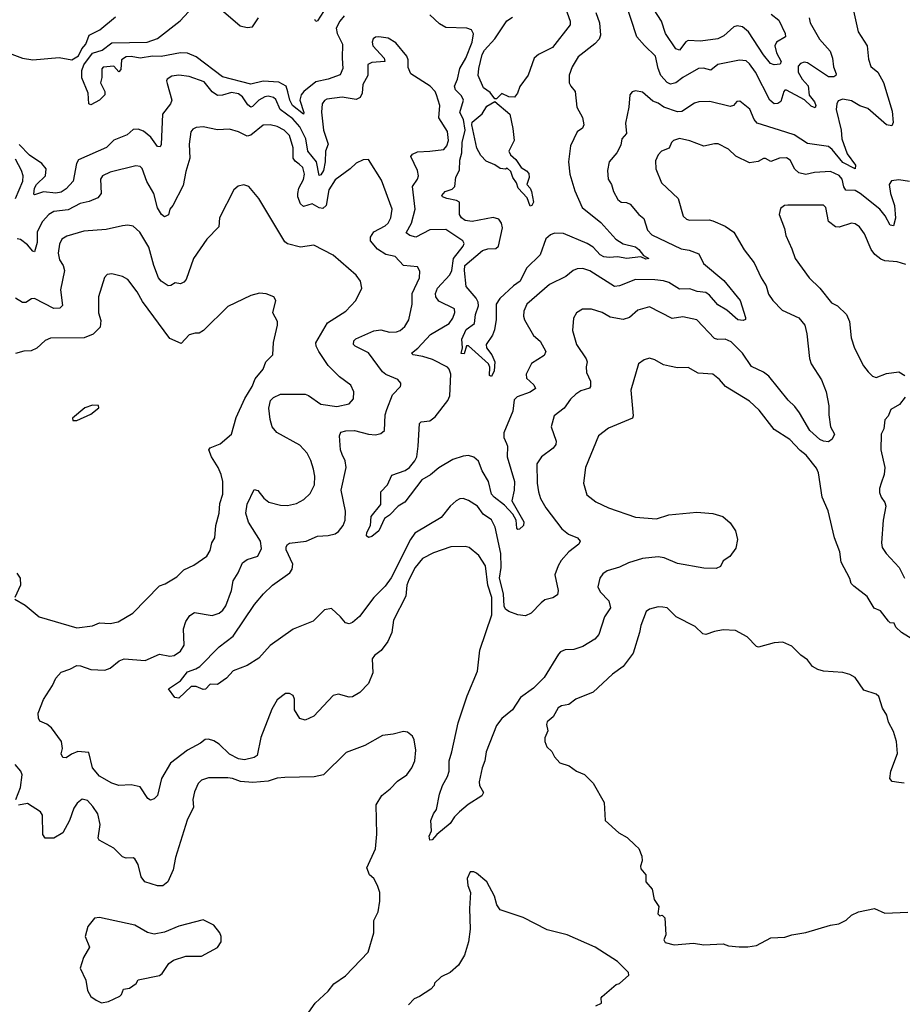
# Model space of a CAD drawing. Extents: x 2087054 to 2277909, y 548907 to 753496.
# Tile 303 of 444: x 2185760 to 2190784, y 675959 to 681564. Entities that reach past the tile are written whole.
import ezdxf

# ---------------------------------------------------------------- set-up
doc = ezdxf.new("R2010")
doc.units = 0

msp = doc.modelspace()

# ---------------------------------------------------------------- linework, layer by layer
at = {"layer": '0CON20XD'}
for points in [[(2190491.2, 681685), (2190532.9, 681495), (2190584.6, 681414.6), (2190591.4, 681338.6), (2190605, 681296.2), (2190645, 681264.4), (2190676.9, 681206.9), (2190727, 681043), (2190732.5, 680977.5), (2190725, 680960), (2190695, 680965.6), (2190588.1, 681058.1), (2190543, 681073), (2190495, 681102.1), (2190445, 681111.9), (2190418.4, 681101.6), (2190410.8, 681085), (2190408.3, 681051.7), (2190436.3, 680935), (2190440.8, 680885), (2190470.6, 680800.6), (2190517.3, 680735), (2190516.2, 680715), (2190445, 680751.4), (2190385, 680825.3), (2190365, 680840.9), (2190245, 680858.1), (2190167.7, 680907.7), (2190086, 680934), (2189957.1, 680975), (2189940, 680995), (2189915.7, 681055), (2189859.7, 681099.7), (2189841.7, 681098.3), (2189823.3, 681075), (2189805, 681068.6), (2189687.8, 681097.8), (2189625, 681095.5), (2189602.1, 681087.9), (2189529.2, 681040.8), (2189505, 681038.7), (2189426.4, 681066.4), (2189395, 681088.9), (2189365, 681099.4), (2189305, 681150.8), (2189265, 681158), (2189246.4, 681153.6), (2189233.3, 681135), (2189228, 681065), (2189207.8, 680975), (2189214.4, 680915), (2189186.9, 680885), (2189181.5, 680848.5), (2189159.2, 680805), (2189115.8, 680755), (2189105.6, 680705), (2189110.6, 680655), (2189129.2, 680625), (2189141.1, 680585), (2189165, 680539.2), (2189183.8, 680525), (2189215, 680523.1), (2189234.3, 680514.3), (2189283.9, 680455), (2189312.5, 680432.5), (2189334.6, 680364.6), (2189358.8, 680338.8), (2189525, 680259.5), (2189571.4, 680251.4), (2189625, 680230), (2189652.9, 680175), (2189768, 680078), (2189861.4, 679965), (2189892, 679868), (2189892.5, 679857.5), (2189878.6, 679851.4), (2189848.8, 679855), (2189785, 679909.5), (2189735, 679939.6), (2189685.9, 679995.9), (2189665, 680010.8), (2189615.7, 680015.7), (2189575, 680030.7), (2189515, 680028.8), (2189455, 680067.3), (2189425, 680076.6), (2189375, 680083.3), (2189265, 680084.2), (2189175, 680049.3), (2189145, 680044.6), (2189005, 680133.6), (2188965, 680147.5), (2188932.5, 680145), (2188910, 680135), (2188867.9, 680102.1), (2188775, 680055.6), (2188647.1, 679945), (2188629.5, 679905), (2188627.5, 679875), (2188633.5, 679855), (2188685, 679765.8), (2188722.8, 679732.8), (2188755.6, 679675), (2188745, 679652.5), (2188673.9, 679606.1), (2188643.3, 679545), (2188645, 679522), (2188685.7, 679485), (2188696, 679465), (2188666, 679444), (2188592.5, 679417.5), (2188575, 679398.8), (2188567.7, 679335), (2188515, 679212.5), (2188516.5, 679185), (2188531.7, 679151.7), (2188536.7, 679135), (2188534.6, 679075), (2188577.1, 678935), (2188574, 678886), (2188560.5, 678825), (2188629.2, 678705), (2188627.3, 678685), (2188605, 678664.2), (2188595, 678661.2), (2188589.7, 678669.7), (2188585.6, 678715), (2188568, 678748), (2188519.6, 678799.6), (2188460.4, 678845), (2188445, 678863.5), (2188427.9, 678935), (2188393.4, 678995), (2188371.1, 679051.1), (2188345, 679073.8), (2188315, 679082.3), (2188285, 679079.6), (2188225, 679060), (2188145, 679012.5), (2188097.7, 678972.3), (2188049.2, 678945), (2187952.7, 678817.3), (2187915, 678793.8), (2187865, 678743.3), (2187836.7, 678725)], [(2188856.6, 681655), (2188893.4, 681555), (2188892.9, 681535), (2188792.5, 681405), (2188714, 681365), (2188688.6, 681345), (2188655, 681248), (2188607.5, 681182.5), (2188594, 681145), (2188576.7, 681123.3), (2188545, 681124.4), (2188505, 681143.5), (2188475, 681112.5), (2188465, 681113.8), (2188438.2, 681148.2), (2188399.5, 681175), (2188370, 681245), (2188372.9, 681285), (2188393, 681365), (2188405, 681390.3), (2188465.2, 681454.8), (2188532.1, 681557.9), (2188565, 681577.9)], [(2190254.5, 681575), (2190259.4, 681545), (2190313, 681453), (2190373.3, 681385), (2190387.5, 681345), (2190391.9, 681295), (2190406.9, 681255), (2190405.8, 681245), (2190395, 681238.6), (2190365, 681238.8), (2190245, 681318.1), (2190225, 681321.2), (2190205.3, 681314.7), (2190191.1, 681298.9), (2190190.5, 681265), (2190213.5, 681225), (2190247.5, 681187.5), (2190253.1, 681133.1), (2190285.3, 681095), (2190291.5, 681075), (2190288.9, 681061.1), (2190265, 681071.2), (2190228, 681108), (2190125, 681162.3), (2190115, 681162.2), (2190109.1, 681155), (2190092.4, 681097.6), (2190075, 681085.6), (2190055, 681084.5), (2190030, 681105), (2189947.6, 681265), (2189915, 681312.2), (2189895, 681329.5), (2189857.4, 681332.6), (2189735, 681307.5), (2189695, 681275.6), (2189653, 681287), (2189623.4, 681286.6), (2189535.5, 681235), (2189495, 681203.6), (2189465, 681196.5), (2189445, 681205.6), (2189409.7, 681245), (2189393.5, 681285), (2189379.1, 681355), (2189316.4, 681416.4), (2189273.1, 681465), (2189205.4, 681675)], [(2190037.9, 681595), (2190081.1, 681561.1), (2190118, 681485), (2190119.6, 681465), (2190067.3, 681435), (2190058.8, 681415), (2190068.9, 681375), (2190095.3, 681325), (2190089.5, 681310.5), (2190055, 681306.4), (2190034.8, 681314.8), (2189994.3, 681364.3), (2189908.3, 681495), (2189875, 681523.4), (2189845, 681528.2), (2189825, 681523.5), (2189768.8, 681471.2), (2189735, 681454.7), (2189635, 681440.4), (2189565, 681445.5), (2189552.4, 681437.6), (2189515, 681390), (2189495, 681397.8), (2189436.5, 681485), (2189413.8, 681555), (2189351, 681651)], [(2187606.8, 681585), (2187582.3, 681555), (2187561.5, 681515), (2187567.5, 681485), (2187597.5, 681425), (2187594.7, 681345), (2187600, 681285), (2187585, 681250), (2187515.9, 681224.1), (2187445, 681209.8), (2187376.5, 681155), (2187362.6, 681135), (2187355.3, 681105), (2187377.3, 681035), (2187375, 681026.2), (2187312.2, 681075), (2187297.3, 681105), (2187286.9, 681153.1), (2187275.9, 681185.9), (2187235, 681207.8), (2187145, 681214.2), (2187075, 681196.5), (2186915, 681238.8), (2186765, 681352.8), (2186715, 681373.1), (2186675, 681375.6), (2186565, 681354.1), (2186515, 681355.6), (2186445, 681343.9), (2186395, 681354.8), (2186365, 681351.8), (2186339.4, 681335), (2186335, 681280), (2186325, 681267.5), (2186295, 681298.8), (2186235, 681292.5), (2186227, 681283), (2186227.5, 681235), (2186220, 681205), (2186243.8, 681155), (2186243.8, 681135), (2186215, 681106.2), (2186165, 681078), (2186154.2, 681084.2), (2186149.2, 681145), (2186113, 681233), (2186113.3, 681275), (2186125, 681305.8), (2186175, 681372.7), (2186230, 681390), (2186285, 681432.5), (2186484.7, 681435.3), (2186545, 681456.4), (2186673.3, 681556.7), (2186745, 681634.2)], [(2186880, 681645), (2187015, 681529.4), (2187055, 681519.1), (2187085, 681522.9), (2187120, 681575)], [(2187489.1, 681610.9), (2187455, 681557.5), (2187445, 681552.9), (2187440, 681565)], [(2189040, 681605), (2189060, 681545), (2189065.5, 681475), (2189057.8, 681452.2), (2189034.6, 681425.4), (2188938.6, 681351.4), (2188904.7, 681295.3), (2188887.1, 681247.1), (2188888.1, 681205), (2188896.9, 681185), (2188922.2, 681155), (2188931.5, 681065), (2188964.2, 681005.8), (2188971.4, 680965), (2188963.3, 680946.7), (2188934.2, 680925), (2188895.4, 680845), (2188884.7, 680755), (2188892.3, 680685), (2188920.1, 680590.1), (2188961.2, 680495), (2189068.8, 680408.8), (2189153.1, 680315), (2189195, 680287.7), (2189265, 680269.6), (2189285, 680254.5), (2189310.3, 680220.3), (2189342, 680205), (2189325, 680200), (2189295, 680214.4), (2189215, 680203.9), (2189165, 680213.8), (2189115, 680209.2), (2189085, 680213.9), (2189064.9, 680224.9), (2189025, 680269.4), (2188990.2, 680290.2), (2188855, 680345.9), (2188805, 680348.9), (2188780.7, 680339.3), (2188754.3, 680315.7), (2188722.1, 680225), (2188645, 680150), (2188609.4, 680075), (2188571.3, 680048.7), (2188493.7, 679976.3), (2188471.6, 679945), (2188472.5, 679857.5), (2188462.6, 679797.4), (2188452, 679768), (2188414.4, 679715), (2188416.9, 679695), (2188446.7, 679655), (2188465.4, 679615), (2188460, 679565), (2188445, 679533.3), (2188435, 679537.5), (2188437.1, 679585), (2188429.4, 679605), (2188315, 679707.5), (2188303, 679707), (2188289.3, 679660.7), (2188273, 679663), (2188280, 679695), (2188276.7, 679745), (2188300.8, 679799.2), (2188348.1, 679835), (2188355.3, 679885), (2188371.7, 679935), (2188370, 679955), (2188358.5, 679978.5), (2188301.8, 680045), (2188291, 680135), (2188294.4, 680165), (2188395, 680250), (2188425, 680259.3), (2188469.7, 680260.3), (2188486, 680274), (2188508.3, 680378.3), (2188502, 680405), (2188487.8, 680427.8), (2188455, 680437.5), (2188335, 680415.4), (2188295, 680421.2), (2188275.3, 680435.3), (2188264.1, 680455), (2188264.4, 680525), (2188246.2, 680535), (2188192, 680545), (2188166.2, 680555), (2188162.9, 680562.9), (2188182.2, 680585), (2188221.5, 680598.5), (2188236.9, 680613.1), (2188242.9, 680667.1), (2188263.4, 680706.6), (2188264.7, 680764.8), (2188277.6, 680805), (2188279.5, 680865), (2188295.8, 680935), (2188286.1, 680995), (2188265.3, 681035), (2188285.5, 681105), (2188275, 681130), (2188241.1, 681165), (2188235.5, 681185), (2188252.5, 681225), (2188265, 681285.7), (2188299.2, 681345), (2188335.5, 681435.5), (2188343.5, 681483.5), (2188332.5, 681505), (2188304.6, 681514.6), (2188185, 681518.8), (2188150.5, 681540.5), (2188095, 681591.5)], [(2185685, 681377.8), (2185775.3, 681345.3), (2185835, 681334.6), (2185985, 681347.9), (2186055.7, 681335.7), (2186095, 681357.8), (2186112.8, 681397.2), (2186137.1, 681425), (2186155.5, 681475), (2186215.4, 681505), (2186305, 681578.9)], [(2187836.7, 678725), (2187805, 678654), (2187765, 678621.4), (2187745, 678616), (2187734.2, 678625), (2187735.7, 678645), (2187756, 678685), (2187760.8, 678735), (2187816.4, 678803.6), (2187815.6, 678875), (2187854.2, 678915.8), (2187878.3, 678971.7), (2187955, 678996.7), (2187978.5, 679015), (2188008.4, 679051.6), (2188020.3, 679075), (2188028.9, 679135), (2188035.9, 679264.1), (2188046, 679274), (2188095, 679280.4), (2188125, 679302.5), (2188197.5, 679395), (2188208.1, 679421.9), (2188213.3, 679545), (2188204.6, 679574.6), (2188195.5, 679585), (2188110.1, 679630.1), (2188055, 679647.2), (2188000, 679655), (2187990, 679665), (2188026.2, 679693.8), (2188098.7, 679771.3), (2188205, 679834.1), (2188226.2, 679865), (2188236.2, 679896.2), (2188235, 679917.5), (2188145, 679960.9), (2188127.9, 679985), (2188126.1, 680005), (2188138.5, 680035), (2188209.3, 680110.7), (2188219.5, 680135), (2188230.2, 680205), (2188284.5, 680275), (2188289.5, 680289.5), (2188281.9, 680305), (2188185, 680370), (2188095, 680367.3), (2188015, 680325.4), (2187980, 680335), (2187960, 680350), (2187990, 680405), (2188010.2, 680485), (2187996.2, 680613.8), (2188024.3, 680655), (2188030, 680675), (2188024.4, 680705), (2187986.9, 680785), (2187995, 680797.5), (2188025, 680810.4), (2188095, 680815.3), (2188175, 680824.6), (2188192.3, 680845), (2188201.4, 680875), (2188195, 680927.1), (2188145.9, 681005), (2188152.1, 681075), (2188132.9, 681135), (2188125.3, 681155), (2188095.9, 681185), (2187986.2, 681255), (2187971.7, 681291.7), (2187972, 681335), (2187963.8, 681355), (2187901.4, 681431.4), (2187858.3, 681458.3), (2187805, 681465.6), (2187785, 681464), (2187771.2, 681455), (2187765.8, 681435), (2187770.6, 681415), (2187834, 681345), (2187837.5, 681325), (2187765, 681318.9), (2187742, 681308), (2187740.9, 681245), (2187712.5, 681195), (2187710, 681145), (2187698.8, 681121.2), (2187675, 681109.2), (2187595, 681122.4), (2187508.6, 681111.4), (2187495, 681104.2), (2187482.2, 681085), (2187477.2, 681037.2), (2187488.6, 680935), (2187515.5, 680855), (2187500, 680815), (2187498.5, 680755), (2187489.8, 680705), (2187475, 680680), (2187465, 680677.5), (2187449.1, 680755), (2187399.4, 680815), (2187388.7, 680885), (2187354, 680954), (2187315, 680999.1), (2187242.8, 681052.8), (2187218.5, 681108.5), (2187205, 681121.1), (2187175, 681128.2), (2187155, 681125.3), (2187121.8, 681105), (2187085, 681068.5), (2187075, 681066.2), (2187058.7, 681078.7), (2187027.9, 681125), (2187005, 681141), (2186965, 681148.4), (2186915, 681134.6), (2186885, 681132.9), (2186855, 681153.1), (2186809.2, 681209.2), (2186725, 681240.8), (2186665, 681248.2), (2186625, 681241.9), (2186600, 681225), (2186595.8, 681215), (2186600, 681200), (2186626.7, 681105), (2186618.9, 681085), (2186572.3, 681025), (2186566.1, 680853.9), (2186560, 680840), (2186545, 680842.2), (2186505.5, 680895.5), (2186465, 680929.3), (2186435, 680940.9), (2186405, 680938.1), (2186371.5, 680908.5), (2186295, 680877.7), (2186254.2, 680835.8), (2186095, 680765.9), (2186083, 680745), (2186063.5, 680645), (2186025, 680600), (2185995, 680581.2), (2185965, 680575.2), (2185895, 680582.9), (2185845, 680565.7), (2185840.4, 680570.4), (2185845, 680604.3), (2185854.8, 680625), (2185906.3, 680675), (2185910, 680715), (2185885, 680744.7), (2185815, 680793), (2185757.3, 680852.7)], [(2188665, 680502), (2188649.6, 680549.6), (2188598.2, 680605), (2188587.3, 680635), (2188566.5, 680665), (2188555, 680700), (2188535, 680717.5), (2188525, 680712.5), (2188495, 680717.1), (2188465, 680738.1), (2188415, 680758.8), (2188385, 680790), (2188362.7, 680832.7), (2188333.8, 680965), (2188335, 680981.1), (2188391.9, 681028.1), (2188419.2, 681070.8), (2188465, 681098), (2188550, 681025), (2188567.5, 680945), (2188574, 680875), (2188544.2, 680815), (2188553.1, 680795), (2188585, 680768.1), (2188615, 680722), (2188645, 680704), (2188658.2, 680688.2), (2188660.5, 680665), (2188647.5, 680625), (2188665.8, 680605), (2188674, 680585), (2188685.5, 680525), (2188675, 680505.8), (2188665, 680502)], [(2190825, 680642.5), (2190765, 680651.9), (2190723.4, 680646.6), (2190709.4, 680625), (2190717.9, 680575), (2190740.4, 680505), (2190745.4, 680434.6), (2190735, 680390), (2190715, 680393.8), (2190687.3, 680447.3), (2190655.6, 680485.6), (2190545, 680574.7), (2190515, 680590.5), (2190463.1, 680593.1), (2190451.6, 680611.6), (2190442.2, 680655), (2190425, 680675.9), (2190375, 680700.3), (2190284.5, 680694.5), (2190235, 680681.8), (2190195, 680690.9), (2190173.3, 680713.3), (2190145, 680764.2), (2190125, 680778.1), (2190085, 680775.6), (2190035, 680756.2), (2190005, 680774), (2189995, 680774), (2189964.4, 680755.6), (2189915, 680749.4), (2189836.3, 680786.3), (2189795, 680827.1), (2189736.8, 680856.8), (2189715, 680857.5), (2189655, 680843.3), (2189575, 680873.8), (2189516.3, 680886.3), (2189482, 680875), (2189470.8, 680865), (2189457.9, 680832.1), (2189412.5, 680815), (2189394.4, 680795), (2189379.7, 680760.3), (2189381.1, 680715), (2189414.3, 680635), (2189508.9, 680545), (2189537.1, 680445), (2189555, 680427.1), (2189572, 680422), (2189685, 680423.3), (2189705, 680418.1), (2189775, 680387.5), (2189825, 680353.3), (2189883.8, 680253.8), (2189940, 680180), (2189980.5, 680095), (2190009.3, 680049.3), (2190021.9, 680001.9), (2190046.9, 679965), (2190099.7, 679909.7), (2190195, 679865.6), (2190228.9, 679825), (2190240.6, 679775), (2190255.3, 679635), (2190265.4, 679605), (2190323.7, 679513.6), (2190351.5, 679445), (2190366.7, 679365), (2190365.8, 679315), (2190375.8, 679245.8), (2190398.8, 679205), (2190384.1, 679175.9), (2190365, 679161.2), (2190335, 679164.3), (2190315, 679174.3), (2190256.9, 679225), (2190198.9, 679325), (2190172, 679362), (2190135, 679397.1), (2190025, 679534.5), (2189995, 679556.9), (2189925, 679589.5), (2189875, 679665.5), (2189810.2, 679730.2), (2189775, 679744.5), (2189735, 679742.9), (2189715, 679748.6), (2189615.4, 679855.4), (2189535, 679871.5), (2189475, 679861.9), (2189345, 679928.1), (2189279.4, 679910.6), (2189232, 679868), (2189195, 679856.7), (2189120.8, 679870.8), (2189075, 679896.7), (2189014.3, 679915.7), (2188964.4, 679915.6), (2188930, 679895), (2188912, 679865), (2188906.9, 679795), (2188930, 679715), (2188983.7, 679633.7), (2188989.4, 679615), (2188985, 679587.5), (2188987.1, 679555), (2189008.9, 679505), (2189010, 679475), (2189004.2, 679465.8), (2188955, 679451.5), (2188925, 679431.9), (2188896, 679404), (2188858.7, 679351.3), (2188802.4, 679307.6), (2188785.6, 679245), (2188813.5, 679165), (2188812.2, 679145), (2188796, 679124), (2188729.4, 679075), (2188704.2, 679035), (2188705.6, 678925), (2188712.5, 678875), (2188725, 678838.8), (2188754.5, 678785), (2188845.5, 678665.5), (2188883.3, 678635), (2188934.3, 678614.3), (2188951.2, 678595), (2188942.7, 678577.3), (2188885, 678534.2), (2188841.9, 678485), (2188824.4, 678455), (2188806.8, 678403.2), (2188825.7, 678315), (2188821.2, 678288.8), (2188795, 678272), (2188748.8, 678261.2), (2188728.8, 678245), (2188670.8, 678185), (2188639.3, 678170.7), (2188595, 678175.9), (2188544.1, 678194.1), (2188525, 678208), (2188517.9, 678225), (2188514, 678295), (2188491.2, 678385), (2188499.9, 678445), (2188498.1, 678525), (2188467.3, 678675), (2188445.8, 678715.8), (2188398.3, 678748.3), (2188365, 678794.4), (2188315, 678827.1), (2188285, 678837.5), (2188265, 678836), (2188244.4, 678825.6), (2188210, 678795), (2188159.4, 678730.6), (2188009.9, 678640.1), (2187984, 678605), (2187875, 678386.5), (2187841.1, 678338.9), (2187776.5, 678275), (2187695, 678165.8), (2187655, 678132), (2187635, 678124), (2187615, 678130), (2187586.7, 678165), (2187535, 678211.2), (2187495, 678204), (2187429.8, 678140.2), (2187316, 678095), (2187185, 678002), (2187121.1, 677928.9), (2187055, 677888), (2186975, 677856.7), (2186936.7, 677815), (2186885, 677778.8), (2186845, 677781.2), (2186817.1, 677752.9), (2186805, 677750), (2186765, 677768), (2186735, 677767.5), (2186665, 677702), (2186642.5, 677705), (2186607.5, 677755), (2186675, 677800), (2186715, 677851.1), (2186761.7, 677868.3), (2186785, 677881.9), (2186895, 677994), (2186974.2, 678055), (2187095.6, 678235), (2187147.5, 678295), (2187198.1, 678345), (2187297.3, 678415), (2187310, 678435), (2187314.5, 678465), (2187277.1, 678545), (2187277.3, 678562.7), (2187285, 678576.2), (2187295.7, 678584.3), (2187390, 678595), (2187455, 678624.5), (2187515, 678627.3), (2187555, 678636.4), (2187575, 678650), (2187600.8, 678685), (2187612.9, 678715), (2187613.8, 678765), (2187589.1, 678885), (2187618.7, 679015), (2187613, 679053), (2187595, 679088), (2187586.2, 679115), (2187580, 679195), (2187588.8, 679215), (2187616.9, 679223.1), (2187665, 679224.7), (2187745, 679203.3), (2187785, 679200.6), (2187815, 679208), (2187835.8, 679224.2), (2187841.2, 679315), (2187849.1, 679345), (2187881.4, 679428.6), (2187926.7, 679475), (2187930, 679485), (2187930, 679495), (2187913.3, 679515), (2187845, 679543.1), (2187825, 679558.6), (2187746.3, 679666.3), (2187669.2, 679705), (2187660, 679715), (2187661.4, 679735), (2187673.9, 679746.1), (2187775, 679792.7), (2187815, 679798.9), (2187865, 679785.6), (2187905, 679786.9), (2187925.4, 679794.6), (2187952.6, 679817.4), (2187974.5, 679855.5), (2187993.5, 679945), (2187994.5, 680005), (2188036.4, 680095), (2188038.6, 680131.4), (2188025, 680157.5), (2187944, 680164), (2187897.1, 680215), (2187845, 680227.7), (2187797.6, 680257.6), (2187756.5, 680305), (2187757.1, 680325), (2187776.2, 680355), (2187840.6, 680389.4), (2187857.9, 680405), (2187873.1, 680435), (2187880, 680485), (2187820.4, 680650.4), (2187745, 680767.5), (2187715, 680766.2), (2187675, 680746.2), (2187642, 680715), (2187555, 680651.5), (2187520.3, 680595), (2187504.7, 680505.3), (2187485, 680487.9), (2187465, 680492.3), (2187425, 680516), (2187375, 680500.4), (2187358.5, 680515), (2187342.9, 680555), (2187342.7, 680575), (2187348.5, 680605), (2187375, 680653.1), (2187381.6, 680685), (2187371.7, 680721.7), (2187350.6, 680740.6), (2187327.9, 680757.9), (2187317.5, 680775), (2187317.5, 680835), (2187295.3, 680905), (2187265, 680934.6), (2187225, 680955.3), (2187185, 680964.6), (2187145, 680962.5), (2187075, 680905.4), (2187055, 680900), (2187005, 680925.5), (2186955, 680941.1), (2186885, 680936.4), (2186805, 680954.4), (2186765, 680950.6), (2186745, 680940), (2186734.4, 680925), (2186723.8, 680855), (2186728.5, 680775), (2186705, 680700), (2186690.6, 680619.4), (2186631.2, 680505), (2186614.2, 680485), (2186606.6, 680453.4), (2186585, 680440.6), (2186566.9, 680455), (2186545, 680492.5), (2186522.5, 680575), (2186483.3, 680643.3), (2186457, 680717), (2186445, 680728.6), (2186421.4, 680731.4), (2186274.1, 680695.9), (2186232, 680675), (2186220, 680655), (2186223.5, 680575), (2186205, 680550), (2186155, 680527.9), (2186105, 680517.1), (2186035, 680481.8), (2185955, 680471.2), (2185925, 680454), (2185889.5, 680415), (2185859.6, 680355), (2185860.2, 680295), (2185845, 680242), (2185835, 680245.6), (2185805, 680282.1), (2185765, 680311.4), (2185745, 680315.7)], [(2185735.2, 680544.8), (2185777.8, 680645), (2185780, 680675), (2185770.9, 680705), (2185735, 680768.9)], [(2190485, 678382.5), (2190435.5, 678475.5), (2190427.9, 678535), (2190398.8, 678615), (2190362.9, 678767.1), (2190328.1, 678845), (2190307.5, 678985), (2190295, 679010.5), (2190236.2, 679085), (2190201.9, 679111.9), (2190143.5, 679173.5), (2190055, 679230.6), (2189970.3, 679340.3), (2189915, 679392.9), (2189778, 679475), (2189744.2, 679515), (2189705.4, 679545.4), (2189622, 679552), (2189565, 679584.4), (2189505, 679582.1), (2189459.4, 679590.6), (2189425, 679598.9), (2189375, 679627.5), (2189345, 679636), (2189315, 679628), (2189282, 679605), (2189239.4, 679455), (2189252.1, 679307.9), (2189248.6, 679295), (2189111.7, 679238.3), (2189054.5, 679195.5), (2188981.1, 679015), (2188968.6, 678925), (2188988.3, 678858.3), (2189039.1, 678819.1), (2189112.5, 678785), (2189265, 678731.4), (2189385, 678722.9), (2189455.5, 678744.5), (2189615, 678759.4), (2189705, 678752.5), (2189762.5, 678735), (2189805, 678700), (2189833.9, 678653.9), (2189846.7, 678605), (2189837.5, 678555), (2189803, 678507), (2189765, 678482.5), (2189749.3, 678450.7), (2189725, 678440), (2189655, 678441.2), (2189505, 678468.6), (2189429.3, 678499.3), (2189395, 678505.5), (2189305, 678496.7), (2189225, 678471.9), (2189175, 678446.9), (2189103.6, 678426.4), (2189080.3, 678409.7), (2189062.9, 678385), (2189051.9, 678335), (2189065, 678306), (2189114.3, 678255), (2189122.5, 678215), (2189088.1, 678165), (2189056.9, 678063.1), (2189033.1, 678036.9), (2188965, 677995.8), (2188915, 677978.8), (2188865, 677975.8), (2188838.8, 677965), (2188827.4, 677952.6), (2188745, 677819.3), (2188685, 677757.7), (2188610.4, 677705), (2188565.2, 677634.8), (2188505.4, 677585), (2188474.6, 677545), (2188414.4, 677395), (2188407.5, 677345), (2188392.2, 677305), (2188376, 677225), (2188378, 677205), (2188399.2, 677165), (2188391.2, 677145), (2188313.2, 677096.8), (2188263.3, 677055), (2188235, 677026.7), (2188211.2, 676988.8), (2188134.1, 676925.9), (2188107.5, 676895), (2188095, 676893.3), (2188090, 676915), (2188103.6, 676946.4), (2188100, 677005), (2188115, 677043.3), (2188133.2, 677066.8), (2188149.4, 677155), (2188167.5, 677205), (2188194.5, 677255), (2188204.4, 677285), (2188203.9, 677343.9), (2188220.6, 677395), (2188255, 677561.2), (2188307.5, 677715), (2188365.2, 677854.8), (2188379.3, 677975), (2188446.6, 678175), (2188446.8, 678275), (2188424.7, 678345), (2188412.1, 678455), (2188373.9, 678513.9), (2188318.6, 678558.6), (2188295, 678564.4), (2188215, 678563.2), (2188115, 678527.9), (2188052.8, 678497.2), (2188011.5, 678445), (2187974.7, 678375), (2187964.2, 678345), (2187957.8, 678282.2), (2187888.2, 678145), (2187877.6, 678075), (2187856.2, 678023.8), (2187817.8, 677972.2), (2187780, 677945), (2187766.7, 677925), (2187770, 677845), (2187745.6, 677784.4), (2187695.5, 677734.5), (2187655, 677709.2), (2187635, 677707.1), (2187574.2, 677724.2), (2187545, 677717.5), (2187435, 677599.4), (2187385, 677575.6), (2187355, 677586), (2187324.4, 677634.4), (2187324, 677695), (2187316.8, 677716.8), (2187295, 677728.8), (2187272.3, 677727.7), (2187225, 677691.2), (2187195, 677638.8), (2187132.9, 677477.1), (2187110.8, 677375), (2187095, 677363.1), (2187039.2, 677350.8), (2187005, 677356.2), (2186955, 677382.3), (2186895, 677440), (2186865, 677458.2), (2186835, 677467.5), (2186815, 677465.6), (2186790, 677445), (2186715.2, 677404.8), (2186617.9, 677332.1), (2186566.5, 677245), (2186545, 677146.7), (2186525, 677128), (2186505, 677120), (2186489.5, 677129.5), (2186445, 677196.2), (2186395, 677207.5), (2186323.3, 677205), (2186285, 677216.9), (2186215, 677257.5), (2186173.8, 677305), (2186152.5, 677392.5), (2186091.7, 677398.3), (2186055, 677383.3), (2186025, 677361.2), (2186005, 677363.3), (2185996.7, 677385), (2186003.3, 677415), (2185998, 677455), (2185941.7, 677531.7), (2185915, 677552.5), (2185875, 677570), (2185867.3, 677587.3), (2185865.6, 677615.6), (2185895, 677694.5), (2185947, 677773), (2185965, 677815.5), (2185995, 677850), (2186045, 677865.6), (2186085, 677886.9), (2186105.4, 677885.4), (2186164.7, 677864.7), (2186245, 677861.3), (2186275, 677872.3), (2186326.3, 677913.6), (2186355, 677926.1), (2186475, 677916.4), (2186555, 677952.5), (2186615, 677941.1), (2186638.8, 677945), (2186675, 677969.2), (2186696.9, 678003.1), (2186693, 678097), (2186705, 678138), (2186727.6, 678172.4), (2186755, 678188.1), (2186855, 678171.5), (2186894.7, 678185.3), (2186917, 678203), (2186933.6, 678226.4), (2186965, 678314), (2186975, 678368.8), (2187003.1, 678415), (2187027.8, 678472.2), (2187055, 678491.5), (2187115, 678510), (2187136, 678554), (2187131.2, 678595), (2187062.7, 678702.7), (2187046.8, 678755), (2187055.4, 678805), (2187095, 678890), (2187115, 678883.3), (2187149.5, 678839.5), (2187177.8, 678817.8), (2187245, 678800), (2187285, 678798.9), (2187335, 678808.9), (2187378, 678832), (2187414.3, 678865.7), (2187437.5, 678915), (2187439.2, 678965), (2187432.5, 679005), (2187417.1, 679055), (2187396.3, 679096.3), (2187355, 679141.9), (2187224.2, 679214.2), (2187196.5, 679245), (2187185, 679287.5), (2187178.3, 679351.7), (2187187.8, 679395), (2187205, 679413.1), (2187245, 679431.1), (2187385, 679431.9), (2187404.6, 679424.6), (2187475, 679375.7), (2187565, 679360.9), (2187635, 679377.5), (2187660, 679405), (2187661.1, 679445), (2187645, 679484), (2187579.8, 679529.8), (2187515, 679595.6), (2187463.3, 679675), (2187448.2, 679705), (2187445.5, 679724.5), (2187512, 679838), (2187615.8, 679905), (2187672.5, 679965), (2187707.5, 680035), (2187699.4, 680075), (2187675, 680109.2), (2187543.7, 680223.7), (2187435, 680280.8), (2187358.3, 680268.3), (2187285, 680286.7), (2187268.7, 680298.7), (2187120.6, 680545), (2187065, 680613.8), (2187035, 680623.8), (2187004.1, 680615.9), (2186978.8, 680595), (2186898, 680435), (2186894, 680385), (2186824.3, 680315), (2186749.4, 680205), (2186708.1, 680085), (2186695, 680070), (2186675, 680060), (2186644.1, 680065.9), (2186620, 680050), (2186605, 680048), (2186565, 680074.4), (2186550.8, 680095), (2186523.7, 680163.6), (2186495, 680268), (2186444.6, 680354.6), (2186405, 680388.1), (2186375, 680393.1), (2186345, 680389.4), (2186251.7, 680368.3), (2186125, 680359.1), (2186028.1, 680331.9), (2185999.4, 680315), (2185985.5, 680285), (2185978.5, 680235), (2185987, 680197), (2186006.4, 680165), (2186014.6, 680135), (2185992.5, 680025), (2186004.2, 679935.8), (2185988.3, 679921.7), (2185955, 679919.4), (2185845, 679976), (2185826.1, 679973.9), (2185795, 679953.3), (2185775, 679953.8), (2185735, 679977.5)], [(2190805, 680170.7), (2190755, 680184.7), (2190685, 680191.1), (2190661.2, 680201.2), (2190627.2, 680227.2), (2190606.2, 680255), (2190568.9, 680345), (2190540.8, 680385), (2190515, 680401.4), (2190495, 680404.4), (2190425, 680382.1), (2190404.1, 680384.1), (2190364.3, 680415), (2190349.4, 680495), (2190335, 680507.8), (2190132.5, 680507.5), (2190114.2, 680505.8), (2190091.2, 680488.8), (2190082.5, 680455), (2190114, 680375), (2190121.2, 680335), (2190155, 680260), (2190175, 680203.8), (2190254.5, 680094.5), (2190314.2, 680035), (2190381.9, 679951.9), (2190416, 679935), (2190465.7, 679885), (2190482.9, 679845), (2190493.4, 679753.4), (2190512.9, 679692.9), (2190562.6, 679592.6), (2190589.1, 679559.1), (2190615, 679534), (2190635, 679527.5), (2190695, 679549.4), (2190765, 679558.6), (2190798.2, 679538.2)], [(2185732.5, 678265), (2185790.3, 678230.3), (2185870, 678165), (2186085, 678102.5), (2186175, 678113.1), (2186215, 678129.4), (2186275, 678126.7), (2186320, 678135), (2186404.5, 678185.5), (2186555, 678340), (2186587.9, 678352.1), (2186655, 678392), (2186695, 678431.2), (2186751.2, 678458.8), (2186825, 678510), (2186845, 678541.2), (2186854.5, 678585), (2186870.5, 678615), (2186876.2, 678683.8), (2186896.2, 678755), (2186899.8, 678810.2), (2186916.6, 678863.4), (2186916.5, 678935), (2186906.7, 678975), (2186889.5, 679015), (2186850.9, 679075), (2186836, 679115), (2186844.4, 679125.6), (2186900.6, 679149.4), (2186966.4, 679203.6), (2186991.7, 679298.3), (2187041.9, 679408.1), (2187082.5, 679475), (2187100.3, 679519.7), (2187146, 679575), (2187161.2, 679615), (2187200, 679655), (2187204.2, 679725.8), (2187226.7, 679825), (2187227.5, 679845), (2187200, 679895), (2187217.5, 679965), (2187206.7, 679986.7), (2187163, 680003), (2187125, 680006.7), (2187075, 679993.3), (2186945, 679930), (2186805.6, 679794.4), (2186781.7, 679778.3), (2186758.6, 679778.6), (2186725, 679769.4), (2186679.3, 679720.7), (2186615, 679748.1), (2186458.6, 679958.6), (2186427.8, 680015), (2186375, 680084.3), (2186345, 680102.5), (2186285, 680117.5), (2186257.3, 680112.7), (2186243.1, 680096.9), (2186209.2, 679985), (2186209.2, 679895), (2186221.3, 679851.3), (2186217.3, 679812.7), (2186177.5, 679772.5), (2186126.9, 679753.1), (2185935, 679750.9), (2185905, 679736.7), (2185856.5, 679693.5), (2185825, 679678.5), (2185783.8, 679676.2), (2185735, 679663.1)], [(2190800.8, 679415), (2190767.4, 679372.6), (2190718.8, 679345), (2190704.2, 679305.8), (2190684, 679285), (2190679.2, 679235), (2190664.3, 679205), (2190661.8, 679115), (2190685.4, 679014.6), (2190681.5, 678975), (2190663.6, 678925), (2190654.6, 678895.4), (2190655, 678872.5), (2190664.4, 678845), (2190685.6, 678815), (2190690, 678795), (2190674.4, 678715), (2190665.6, 678585), (2190669.1, 678559.1), (2190692, 678525), (2190766.2, 678445), (2190795.8, 678385)], [(2186061.7, 679281.7), (2186085, 679282.5), (2186165, 679317.5), (2186210, 679355), (2186208.3, 679368.3), (2186175, 679370), (2186130, 679355), (2186060, 679295), (2186061.7, 679281.7)], [(2185743.6, 678413.6), (2185763.3, 678385), (2185763.8, 678345), (2185731.2, 678275)], [(2190875, 678016.7), (2190780, 678075), (2190747.5, 678105), (2190738.3, 678128.3), (2190715, 678130), (2190705, 678140), (2190659.3, 678199.3), (2190624.1, 678214.1), (2190585, 678280), (2190508.3, 678338.3), (2190493.8, 678355), (2190485, 678382.5)], [(2190795, 677217.1), (2190765, 677220.8), (2190726.4, 677226.4), (2190713.8, 677245), (2190718, 677285), (2190756.1, 677386.1), (2190752, 677455), (2190735, 677512.5), (2190706.2, 677565), (2190695.8, 677605), (2190670.8, 677645), (2190650, 677710), (2190635, 677724), (2190565, 677746.2), (2190515, 677819.2), (2190485.5, 677835.5), (2190446.6, 677846.6), (2190335, 677855.8), (2190302.5, 677865), (2190272.3, 677882.3), (2190245, 677920), (2190206.1, 677946.1), (2190155, 677997.5), (2190105, 678020), (2190055, 678016.7), (2189965, 677991.2), (2189953.3, 677995), (2189900.5, 678050.5), (2189835, 678086), (2189765, 678090), (2189715, 678081.2), (2189665, 678064), (2189648.3, 678068.3), (2189605, 678108.8), (2189496.7, 678165), (2189446.1, 678216.1), (2189420.7, 678219.3), (2189395, 678221.2), (2189345, 678208.8), (2189325.9, 678194.1), (2189295.6, 678115), (2189288.9, 678075), (2189252.6, 677957.4), (2189195, 677882), (2189135, 677837.5), (2189023.8, 677736.2), (2188926.2, 677695), (2188885, 677666), (2188845, 677658), (2188825, 677646.2), (2188795.8, 677594.2), (2188763.1, 677566.9), (2188758.3, 677551.7), (2188766, 677515), (2188750, 677475), (2188749.4, 677455), (2188760.8, 677425), (2188788.6, 677398.6), (2188805, 677367.5), (2188835, 677334), (2188887, 677317), (2188930, 677285), (2188975, 677267.5), (2189025, 677217.5), (2189087, 677107), (2189092.5, 677005), (2189170, 676935), (2189217.9, 676907.9), (2189264.3, 676864.3), (2189283.8, 676845), (2189301.2, 676801.2), (2189304, 676775), (2189293.8, 676745), (2189295, 676730), (2189323.8, 676695), (2189323.8, 676655), (2189360, 676615), (2189372.5, 676555), (2189397.5, 676515), (2189393, 676473), (2189403, 676463), (2189417, 676467), (2189431.7, 676451.7), (2189437.5, 676355), (2189427.5, 676325), (2189435, 676310), (2189485, 676296.7), (2189595, 676307.5), (2189655, 676297.5), (2189765, 676302.5), (2189795, 676292.5), (2189856.4, 676286.4), (2189905, 676286)], [(2187405, 675913.3), (2187442, 675965), (2187516.6, 676033.4), (2187548.8, 676075), (2187615, 676121.2), (2187743.1, 676255), (2187775.6, 676365), (2187775.5, 676435), (2187800.4, 676485), (2187810.8, 676545), (2187809.6, 676595), (2187797.3, 676635), (2187775, 676674), (2187752, 676695), (2187736.9, 676735), (2187785.4, 676844.6), (2187793.2, 676926.8), (2187789.4, 677095), (2187821.7, 677148.3), (2187869.2, 677185), (2187911.2, 677228.8), (2187964.3, 677265), (2187992.1, 677305), (2188008.5, 677345), (2188014.3, 677405), (2188005.7, 677465), (2187995.5, 677485.5), (2187967.9, 677507.9), (2187945, 677511.4), (2187885, 677495.8), (2187825, 677489.4), (2187725, 677431.9), (2187618.3, 677391.7), (2187490, 677265), (2187436.4, 677253.6), (2187269.3, 677249.3), (2187225, 677245.5), (2187175, 677228.9), (2187087.7, 677222.3), (2187016.6, 677226.6), (2186971.2, 677245), (2186945, 677248.5), (2186835, 677247.1), (2186795, 677233.8), (2186776.2, 677215), (2186755, 677167.5), (2186745.7, 677124.3), (2186749.1, 677080.9), (2186712.6, 677007.4), (2186646.7, 676795), (2186634.3, 676725), (2186603.1, 676655), (2186575, 676633.5), (2186545, 676633.3), (2186472.5, 676655), (2186451.9, 676685), (2186434.4, 676754.4), (2186415, 676786.2), (2186405, 676792), (2186365, 676790), (2186345, 676797.3), (2186295, 676848.1), (2186212.3, 676892.3), (2186206.2, 676905), (2186217.1, 676982.9), (2186205, 677042.5), (2186176, 677085), (2186145, 677118.8), (2186115, 677126.7), (2186087, 677103), (2186067.5, 677075), (2186043.8, 677005), (2186005.7, 676934.3), (2185955, 676904.2), (2185904.4, 676904.4), (2185890.6, 676925), (2185889.2, 677035), (2185877.3, 677055), (2185805, 677101.2), (2185753, 677093)], [(2185737.5, 677125), (2185765, 677193.3), (2185773.3, 677265), (2185765.5, 677285), (2185733.2, 677323.2)], [(2189039.3, 675950.7), (2189072.5, 675965), (2189070, 675995), (2189075, 676002.5), (2189155, 676071.2), (2189175, 676076.7), (2189227.5, 676125), (2189225, 676140), (2189163, 676203), (2189035, 676284.3), (2188876.7, 676355), (2188763.4, 676383.4), (2188625, 676452.5), (2188495.9, 676495.9), (2188476.2, 676525), (2188463.3, 676575), (2188420, 676655), (2188360, 676705), (2188345, 676712.5), (2188325, 676712.5), (2188306.7, 676675), (2188310, 676635), (2188326.7, 676595), (2188321.2, 676505), (2188324.2, 676385.8), (2188315.6, 676315), (2188291.2, 676238.8), (2188258.3, 676181.7), (2188210.8, 676139.2), (2188160, 676115), (2188121.7, 676078.3), (2188120, 676065), (2188100, 676045), (2188035, 676002.5), (2188005, 675990), (2187973.3, 675955)], [(2189905, 676286), (2189955, 676294.3), (2190035, 676338), (2190115, 676340.8), (2190155, 676354.2), (2190235, 676367.1), (2190375, 676410), (2190422.4, 676417.6), (2190465, 676437.1), (2190495, 676465.8), (2190535, 676485.8), (2190625, 676503.8), (2190685, 676478), (2190815, 676483.8)], [(2186225, 675967.5), (2186265, 675973.8), (2186330, 676005), (2186340, 676015), (2186350, 676045), (2186385, 676050), (2186423, 676077), (2186435, 676097.5), (2186555, 676122.5), (2186570, 676135), (2186608.3, 676191.7), (2186635, 676210), (2186706.4, 676233.6), (2186795, 676232), (2186885, 676282.5), (2186907.5, 676315), (2186907.5, 676345), (2186900, 676365), (2186865, 676410), (2186805, 676440), (2186665, 676403.8), (2186585, 676370), (2186525, 676358.8), (2186488.3, 676368.3), (2186415, 676408.8), (2186215, 676452.5), (2186185, 676450), (2186148.3, 676401.7), (2186133.3, 676345), (2186156.4, 676283.6), (2186123.3, 676225), (2186103.8, 676165), (2186136.4, 676096.4), (2186146.4, 676036.4), (2186165, 676002.5), (2186195, 675982.5), (2186225, 675967.5)]]:
    msp.add_lwpolyline(points, dxfattribs=at)

doc.saveas('drawing.dxf')
